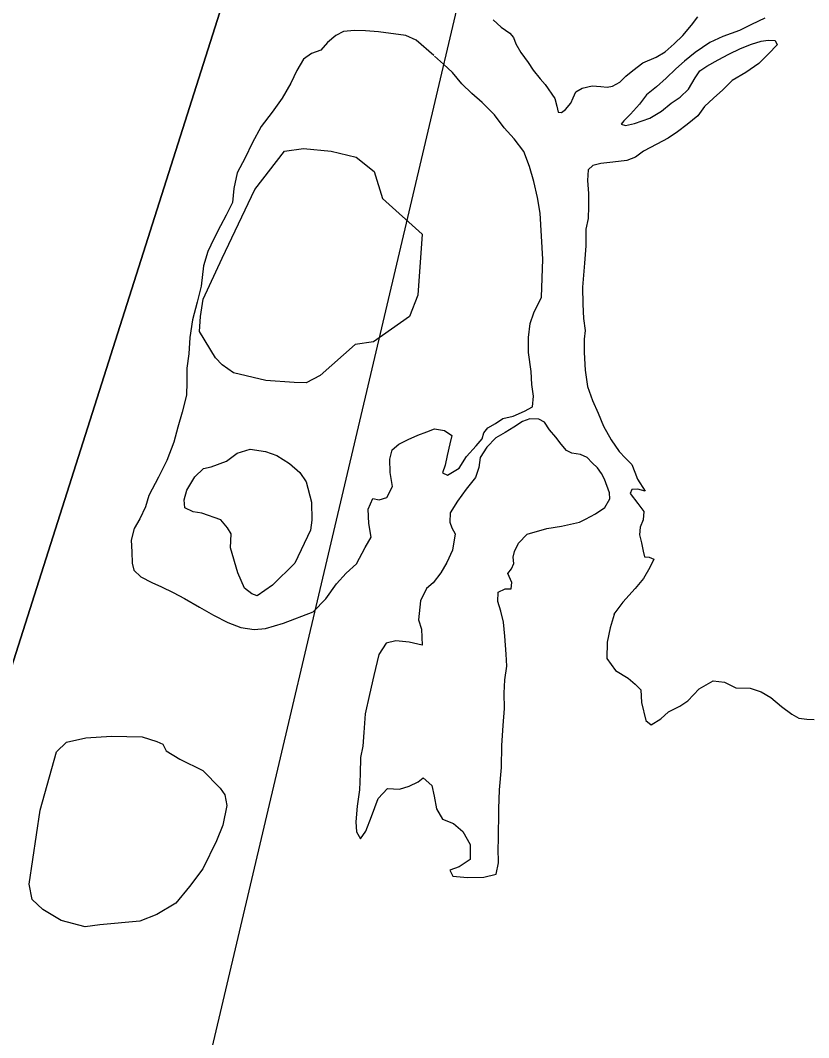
# Model space of a CAD drawing. Extents: x 2290055 to 2389491, y 66597 to 237875.
# Drawn here: x 2343183 to 2345465, y 138474 to 141421 of the extents above; entities that cross this region are included whole.
import ezdxf

# ---------------------------------------------------------------- set-up
doc = ezdxf.new("R2010")
doc.units = 0
for name, color, linetype in [('Exist Hydrographic Creek Single Shore', 7, 'Continuous'), ('Exist Hydrographic Island Shore', 7, 'Continuous'), ('Map Preparation Inset Cut Line', 7, 'Continuous')]:
    doc.layers.add(name, color=color, linetype=linetype)

msp = doc.modelspace()

# ---------------------------------------------------------------- linework, layer by layer
at = {"layer": 'Exist Hydrographic Creek Single Shore'}
for points in [[(2344551.6, 141422.3), (2344574.7, 141401.2), (2344600, 141384), (2344610.4, 141371.4), (2344617.4, 141353.3), (2344631.8, 141327.7), (2344653.1, 141298.6), (2344667, 141276.6), (2344687.3, 141252), (2344701.7, 141235.2), (2344729.8, 141195.1), (2344735.5, 141172.5), (2344739.4, 141155.4), (2344749, 141153.8), (2344761.3, 141162.4), (2344776.5, 141181.6), (2344783.3, 141196.7), (2344791.1, 141214.1), (2344809.3, 141224.9), (2344838.2, 141231.2), (2344863.5, 141229.1), (2344881.9, 141227.7), (2344897.3, 141230.5), (2344918.2, 141242.3), (2344935.4, 141259.3), (2344955.7, 141275.6), (2344985.3, 141297.6), (2345024, 141314.1), (2345049.4, 141330.1), (2345076.1, 141353.1), (2345100.7, 141377.5), (2345126.3, 141406.9), (2345144, 141431.6)], [(2345338.2, 141427.6), (2345300, 141408.8), (2345265, 141392), (2345216.6, 141374.2), (2345179, 141357.4), (2345136.6, 141328.3), (2345105.4, 141302.7), (2345080.8, 141280.3), (2345052.3, 141253.4), (2345024.4, 141228.8), (2344995.9, 141205.4), (2344975.4, 141178.5), (2344949.2, 141149), (2344929.7, 141130.5), (2344922.5, 141120.2), (2344934.4, 141116.9), (2344960.5, 141122.5), (2345005.2, 141137.7), (2345038.6, 141157.8), (2345066.5, 141181.2), (2345093.3, 141198.4), (2345116.9, 141221.5), (2345136, 141254.2), (2345150.3, 141274.4), (2345169.8, 141288.5), (2345203.2, 141307), (2345234.2, 141323.2), (2345268, 141339.8), (2345299.4, 141352.4), (2345327.5, 141360.7), (2345348, 141363.4), (2345368.5, 141363), (2345374, 141350.4), (2345348.8, 141324.5), (2345320.7, 141296), (2345282.8, 141270.1), (2345243.2, 141246.8), (2345216.6, 141219.6), (2345189.5, 141195.6), (2345163.5, 141171.3), (2345144, 141144.6), (2345113.4, 141119.7), (2345085.7, 141098.6), (2345058.3, 141079.8), (2345025.7, 141062.2), (2344986.9, 141042.5), (2344963.3, 141024.6), (2344938.5, 141015.4), (2344897.9, 141010.8), (2344863.5, 141006.5), (2344840.1, 141000.2), (2344826.3, 140988.1), (2344824.9, 140957.5), (2344828, 140919.1), (2344827.8, 140882.4), (2344826.6, 140847.3), (2344819.8, 140816.1), (2344820, 140768.4), (2344816.5, 140717.5), (2344809.9, 140648), (2344811.6, 140598.7), (2344812.8, 140557.2), (2344817.5, 140522.3), (2344815.3, 140497.2), (2344815.1, 140458.6), (2344817.5, 140408.3), (2344824.9, 140360.6), (2344839.1, 140319.9), (2344855.5, 140283.1), (2344871, 140245.3), (2344892.8, 140205.9), (2344916.8, 140172.6), (2344935.2, 140153.2)], [(2344379.9, 141319.3), (2344328.3, 141363.4), (2344298.5, 141377.4), (2344219.6, 141388.2), (2344182.1, 141390.3), (2344150.1, 141391.8), (2344118.3, 141388.8), (2344095.7, 141377.3), (2344071.8, 141356.5), (2344053.1, 141335), (2344025.2, 141325.5), (2344002.7, 141308.9), (2343983, 141276.2), (2343965.5, 141239.6)], [(2343506.8, 139849.2), (2343511.3, 139828.2), (2343531.6, 139809.1), (2343563.2, 139793.1), (2343591.3, 139780.7), (2343625.2, 139763.8), (2343657.6, 139746.2), (2343701.2, 139721.8), (2343742.4, 139698), (2343783.7, 139676.5), (2343821, 139662.8), (2343859.9, 139656.4), (2343892.7, 139659.9), (2343944.4, 139675.2), (2344030.7, 139708.2), (2344067.2, 139745.4), (2344098.4, 139789.3), (2344125.7, 139820.1), (2344156.4, 139847.3), (2344181.3, 139894.1), (2344198.1, 139923.7), (2344191.7, 139963.7), (2344190.1, 140004.9), (2344203, 140036.1), (2344221.6, 140032.1), (2344243.8, 140039.4), (2344260, 140070.8), (2344253.8, 140111.5), (2344252, 140150.4), (2344259.2, 140177.5), (2344278.7, 140193.8), (2344305.5, 140207.5), (2344333.2, 140219.5), (2344359.4, 140229.4), (2344381.8, 140237.9), (2344410.5, 140233.2), (2344432.2, 140218.3), (2344426.1, 140194.5), (2344418.9, 140161), (2344412.6, 140133.1), (2344404.8, 140110.2), (2344419.3, 140103.4), (2344452.9, 140124.1), (2344474.3, 140157.5), (2344502.6, 140188.9), (2344519.8, 140208.8), (2344524.5, 140226.1), (2344535.8, 140241.2), (2344558.8, 140253.3), (2344579.7, 140267.4), (2344609.8, 140274.9), (2344642, 140288.9), (2344665.2, 140301.6), (2344668.5, 140332.2), (2344663.5, 140366.1), (2344662.1, 140404.1), (2344653.9, 140459.5), (2344653.9, 140502.7), (2344659, 140543.3), (2344669.5, 140574.1), (2344692, 140619.7), (2344695.5, 140729.5), (2344687.9, 140862.3), (2344679.7, 140908.1), (2344669.7, 140953.9), (2344656.6, 140997.8), (2344640.2, 141041), (2344612.5, 141077.9), (2344583.8, 141109.6), (2344555.3, 141147.2), (2344519.8, 141183.5), (2344489.4, 141208.8), (2344460.7, 141237.3), (2344434.1, 141269.6), (2344407.4, 141294.3), (2344382, 141317.6)], [(2343965.5, 141239.6), (2343940.5, 141195.9), (2343911.8, 141154.8), (2343880.4, 141113.2), (2343853.6, 141065.6), (2343833.3, 141022.6), (2343810.5, 140979.3), (2343800.5, 140934.5), (2343797, 140893.3), (2343778.3, 140856.4), (2343762.5, 140826.2), (2343743.1, 140788), (2343725.8, 140752), (2343712.9, 140709.9), (2343706.6, 140651), (2343695.1, 140605.3), (2343680.9, 140553.9), (2343673.7, 140502.4), (2343670.1, 140455.1), (2343664.9, 140413.5), (2343664.5, 140373.3), (2343663.7, 140335.3), (2343651.4, 140286.1), (2343639.1, 140242.3), (2343626.8, 140199.2), (2343606.5, 140146.2), (2343582.9, 140098.4), (2343555, 140045.1), (2343544.6, 140011.6), (2343528.2, 139977.6), (2343512.6, 139949.6), (2343503.6, 139915.9), (2343505.4, 139881.7), (2343506.8, 139849.2)], [(2344476.9, 138938), (2344524.5, 138939), (2344560, 138948.5), (2344567, 138980.6), (2344566.5, 139023.1), (2344567.2, 139046.3), (2344567.8, 139137.5), (2344570, 139192.2), (2344575.6, 139256.9), (2344577, 139320.4), (2344580.1, 139379), (2344584.6, 139427.6), (2344583.8, 139472.7), (2344585.8, 139511.3), (2344591.2, 139550.6), (2344589.7, 139585.4), (2344585.2, 139637.6), (2344581.9, 139678.2), (2344573.9, 139709.8), (2344564.9, 139738.2), (2344565.7, 139765), (2344586, 139774.2), (2344603.3, 139774.7), (2344605.5, 139792.4), (2344594, 139818.9), (2344604.5, 139832.4), (2344611.2, 139847.8), (2344609.2, 139866.5), (2344613.5, 139882.6), (2344624.6, 139906.3), (2344649.8, 139933.2), (2344707.4, 139949.6), (2344749.2, 139955.8), (2344801.9, 139967.8), (2344819, 139976.4), (2344848.3, 139991.7), (2344874.9, 140009.9), (2344889.1, 140035.2), (2344888.5, 140052.3), (2344873.9, 140092), (2344865.1, 140108.8), (2344853.2, 140125.3), (2344838.2, 140139.9), (2344824.1, 140154.8), (2344804.2, 140163.3), (2344779.8, 140167.6), (2344763.8, 140175.1), (2344748.8, 140193.2), (2344733.3, 140213.9), (2344715, 140235.3), (2344699.8, 140257.3), (2344683.8, 140266.4), (2344658, 140266.9), (2344636.1, 140259.3), (2344611.5, 140243), (2344586.8, 140227), (2344559, 140211.8), (2344532.9, 140184.9), (2344514.3, 140155), (2344510, 140125.7), (2344500.7, 140096.8), (2344473, 140062.8), (2344448.4, 140028.5), (2344426.9, 139995.1), (2344426.5, 139967.7), (2344432.2, 139951.3), (2344441.7, 139933.5), (2344433.5, 139886.5), (2344417.1, 139850.5), (2344400.5, 139821), (2344377.9, 139792.2), (2344358.8, 139775.2), (2344341, 139740.2), (2344335, 139684.8), (2344343.7, 139657.7), (2344346.5, 139611), (2344308.8, 139619.9), (2344270, 139623.7), (2344241.7, 139617.1), (2344220.2, 139584), (2344206.1, 139523.3), (2344194, 139468.2), (2344181.3, 139412), (2344177.6, 139358.5), (2344174.1, 139318.6), (2344167.9, 139285.8), (2344166.5, 139238.7), (2344165.1, 139192), (2344158.3, 139145.4), (2344153.8, 139099.7), (2344155.8, 139070.7), (2344167.3, 139050.3), (2344183.3, 139072.4), (2344199.3, 139114.9), (2344218.6, 139166.9), (2344246, 139196.4), (2344280.3, 139194.3), (2344308.2, 139202.5), (2344334, 139215.8), (2344348.6, 139227.4)], [(2344935.2, 140153.2), (2344953.3, 140134.7), (2344961.7, 140112.4), (2344969.7, 140091.8), (2344991.8, 140057.5), (2344970.5, 140062.8), (2344952.7, 140062.5), (2344948.6, 140050.6), (2344970.5, 140021.9), (2344987.5, 139998.6), (2344985.7, 139974.1), (2344977.1, 139952.9), (2344974.8, 139931.3), (2344981, 139907.4), (2344985.7, 139883.3), (2344990.2, 139867.4), (2345003.1, 139866.7), (2345016.4, 139860.5), (2345004.9, 139836.1), (2344986.9, 139804.7), (2344962.3, 139775.2), (2344927.2, 139735.4), (2344900.6, 139701.5), (2344901.6, 139700.2), (2344890.5, 139661.2), (2344881.3, 139619.7), (2344880.5, 139573), (2344905.5, 139537.5), (2344942.8, 139515.7), (2344962.9, 139498.5), (2344978.9, 139481.6), (2344980.8, 139445.5), (2344993.5, 139393.6), (2345009.3, 139380.3), (2345036.9, 139397.5), (2345059.1, 139418), (2345091.7, 139434.6), (2345115.5, 139449.9), (2345148.5, 139484.5), (2345188.5, 139507.8), (2345221.3, 139504.4), (2345254.1, 139487.4), (2345295.5, 139486.5), (2345327.5, 139475.7), (2345355.8, 139459.8), (2345386.8, 139433.2), (2345416.5, 139411.1), (2345436.8, 139400.3), (2345460.2, 139397.3), (2345481.1, 139395.6)], [(2344348.6, 139227.4), (2344373.8, 139204.7), (2344380.6, 139174.3), (2344387.9, 139136.9), (2344405.2, 139107.2), (2344437, 139094.8), (2344463.8, 139071.7), (2344484.7, 139033.9), (2344484.7, 138990.1), (2344453.6, 138969.1), (2344425.7, 138959.2), (2344434.9, 138942.1), (2344476.9, 138938)]]:
    msp.add_lwpolyline(points, dxfattribs=at)
at = {"layer": 'Exist Hydrographic Island Shore'}
for points in [[(2344010.5, 140371.4), (2343975.7, 140372), (2343893.2, 140377.6), (2343800, 140400.4), (2343766.7, 140423), (2343747.7, 140443.6), (2343701.7, 140519.8), (2343704, 140563.1), (2343712.5, 140613.1), (2343766.7, 140732.6), (2343861.2, 140931.6), (2343947.5, 141042.2), (2344002.5, 141049.7), (2344082.5, 141041.8), (2344155.2, 141024.7), (2344207, 140983.2), (2344231.7, 140905.3), (2344345.9, 140801.7), (2344333.7, 140624.7), (2344309.3, 140563.7), (2344205.6, 140490.4), (2344152, 140482), (2344051, 140392.4), (2344010.5, 140371.4)], [(2343868.5, 139754.5), (2343853.2, 139759.7), (2343832, 139776.1), (2343812.7, 139820.4), (2343790.7, 139893.2), (2343793.2, 139934.1), (2343782.5, 139951.3), (2343763, 139973.9), (2343708.2, 139993.3), (2343683, 139997.8), (2343658.7, 140009.2), (2343656.7, 140032.4), (2343664.7, 140060.4), (2343687.7, 140099), (2343713.2, 140122.9), (2343735.2, 140128.2), (2343780, 140144.5), (2343810.2, 140167.3), (2343847.7, 140178.6), (2343892.5, 140172.4), (2343925.5, 140160.4), (2343961.7, 140137.7), (2343992.2, 140111.6), (2344010.5, 140084), (2344026, 140025.1), (2344026.2, 139973.4), (2344022.5, 139944.4), (2343977.5, 139848.8), (2343913.2, 139785.2), (2343868.5, 139754.5)], [(2343370, 138795.8), (2343300.7, 138814), (2343248, 138845.7), (2343217.2, 138874.3), (2343208.7, 138919.4), (2343240.2, 139133.2), (2343287.2, 139302.7), (2343316.7, 139330.3), (2343372.5, 139342.8), (2343446.5, 139347.3), (2343535, 139346.2), (2343578.2, 139332.2), (2343595.5, 139324.6), (2343605.2, 139305.3), (2343644, 139281.4), (2343710.7, 139248.4), (2343761.7, 139197.2), (2343774.7, 139177.4), (2343781, 139147.2), (2343769, 139090.3), (2343751, 139044.7), (2343710.7, 138963), (2343672.5, 138912.1), (2343633.2, 138864), (2343578.2, 138831), (2343528.7, 138811.7), (2343413, 138801.5), (2343370, 138795.8)]]:
    msp.add_lwpolyline(points, dxfattribs=at)
at = {"layer": 'Map Preparation Inset Cut Line'}
for points in [[(2318953.4, 149726.2), (2325417.5, 149726.2), (2346393.7, 149726.2), (2338303.7, 115381.1), (2324894.8, 115381.1)], [(2326073, 125795.4), (2326049.1, 134004.6), (2335243.2, 134004.6), (2335243.2, 141886.2), (2343900.4, 141886.2), (2341393.8, 134004.6), (2339225, 125795.4)], [(2343900.4, 141886.2), (2335243.2, 141886.2), (2335243.2, 134004.6), (2341393.8, 134004.6)]]:
    msp.add_lwpolyline(points, close=True, dxfattribs=at)

doc.saveas('drawing.dxf')
